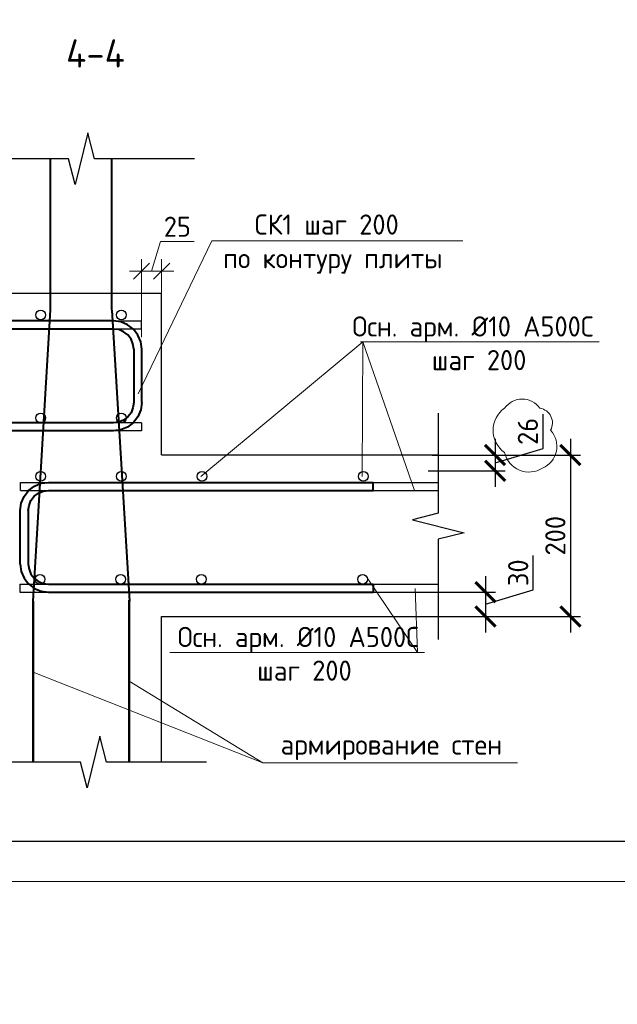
# Model space of a CAD drawing. Header units: millimetres. Extents: x 448962 to 1592680, y -326645 to -197113.
# Tile 366 of 398: x 859734 to 867144, y -288223 to -276022. Entities that reach past the tile are written whole.
import ezdxf
from ezdxf import colors
from ezdxf.entities.mleader import LeaderData, LeaderLine
from ezdxf.math import Vec2, Vec3

# ---------------------------------------------------------------- set-up
doc = ezdxf.new("R2010")
doc.units = ezdxf.units.MM
doc.linetypes.add('ACAD_ISO02W100', pattern=[15, 12, -3])
for name, color, linetype, lineweight in [('A-DETL', 90, 'Continuous', 9), ('Арм_хомуты', 133, 'Continuous', 18), ('Арматура', 152, 'Continuous', 40), ('Армирование', 3, 'Continuous', 40), ('АрмСтер', 2, 'Continuous', 50), ('Выноски', 20, 'Continuous', 20), ('Перекрытие ж_бетон', 1, 'Continuous', 30), ('подоснова', 151, 'Continuous', 5), ('поз.', 2, 'Continuous', 25), ('РАЗМЕРЫ', 1, 'Continuous', 9), ('Текст', 7, 'Continuous', 25), ('ТОНКИЕ', 7, 'Continuous', 9), ('Узлы', 7, 'Continuous', 0)]:
    doc.layers.add(name, color=color, linetype=linetype, lineweight=lineweight)
for name, color, linetype in [('PDF7_Text', 7, 'Continuous'), ('пунктир', 4, 'ACAD_ISO02W100'), ('ТОЛСТЫЕ_ОСНОВНЫЕ', 6, 'Continuous')]:
    doc.layers.add(name, color=color, linetype=linetype)
doc.styles.add('GOST 2.304', font='CS_Gost2304.shx')
doc.styles.add('GOST-2.304_Type-B', font='GOST_Common.ttf')
doc.styles.add('PDF Times New Roman', font='times.ttf')
doc.styles.add('ГОСТ', font='GOST_Common.ttf')
doc.styles.add('ГОСТ 2.304', font='GOST_Common.ttf')
doc.dimstyles.new('10', dxfattribs={"dimscale": 0, "dimtxt": 250, "dimasz": 200, "dimexe": 150, "dimexo": 0, "dimgap": 60, "dimtad": 1, "dimdec": 0, "dimlfac": 0.1, "dimrnd": 1, "dimzin": 0, "dimdsep": 46, "dimtxsty": 'ГОСТ 2.304', "dimblk": 'OBLIQUE', "dimcen": 0.09, "dimdle": 150, "dimadec": 0, "dimazin": 0, "dimtfac": 1, "dimtdec": 0, "dimtmove": 1, "dimatfit": 2, "dimfxl": 1, "dimtzin": 0, "dimlwd": 0, "dimlwe": 0, "dimarcsym": 0})
doc.dimstyles.new('СПДС', dxfattribs={"dimscale": 100, "dimtxt": 2.5, "dimasz": 2.5, "dimexe": 1.25, "dimexo": 0, "dimtad": 1, "dimdec": 0, "dimtxsty": 'GOST-2.304_Type-B', "dimblk": 'ARCHTICK', "dimcen": 2.5, "dimdle": 2, "dimadec": 0, "dimazin": 2, "dimtfac": 0.75, "dimtdec": 0, "dimtmove": 1, "dimatfit": 3, "dimfxl": 1, "dimtolj": 1, "dimarcsym": 1})

# ---------------------------------------------------------------- blocks, each defined once
blk = doc.blocks.new('A$Cd09756da')
at = {"layer": 'PDF7_Text', "insert": (-11946, 1667), "char_height": 180, "width": 6881.02, "attachment_point": 7, "style": 'PDF Times New Roman'}
blk.add_mtext('\\pi1015.18152;Жилой дом со встроенными помещениями \\P\\pi311.27381;общественно-делового и коммерческого назначения на \\P\\pi667.38051;первом этаже здания и встроенно-пристроенным \\P\\pi874.76335;поликлиническим учреждением (поз. 2.2-2.3)', dxfattribs=at)
at = {"layer": 'Текст', "color": 7, "insert": (-11741, 4333), "char_height": 220, "attachment_point": 1, "style": 'ГОСТ'}
blk.add_mtext_dynamic_manual_height_columns('\\pi1256.22251;{\\fTimes New Roman|b0|i0|c204|p18;\\C256;Строительство жилого комплекса со встроенными помещениями \\P\\pi669.42366;общественного-делового, коммерческого назначения и поликлиническим \\P\\pi2018.21242;учреждением по адресу: г. Чита, ул. 1-я Коллективная}', width=11543.07, gutter_width=12.5, heights=[0], dxfattribs=at)
blk = doc.blocks.new('*U17')
at = {"layer": 'ТОЛСТЫЕ_ОСНОВНЫЕ', "color": 6}
blk.add_lwpolyline([(20, 5), (886, 5), (886, 415), (20, 415)], close=True, dxfattribs=at)
at = {"layer": 'ТОНКИЕ'}
blk.add_lwpolyline([(0, 0), (891, 0), (891, 420), (0, 420)], close=True, dxfattribs=at)
blk = doc.blocks.new('_Oblique')
at = {"layer": 'пунктир', "color": 0, "lineweight": -2}
blk.add_line((-0.5, -0.5), (0.5, 0.5), dxfattribs=at)
blk = doc.blocks.new('*D571')
at = {"layer": 'A-DETL', "color": 0, "lineweight": 0, "transparency": 16777216}
for p, q in [((861369, -279137), (861479, -278772)), ((861479, -278772), (861899, -278772)), ((861244, -279956), (861244, -278987)), ((861494, -279616), (861494, -278987)), ((861644, -279137), (861094, -279137))]:
    blk.add_line(p, q, dxfattribs=at)
at = {"layer": 'DEFPOINTS', "color": 0, "transparency": 16777216}
for p in [(861244, -279137), (861494, -279616), (861244, -279956)]:
    blk.add_point(p, dxfattribs=at)
at = {"layer": 'A-DETL', "color": 0, "lineweight": 0, "transparency": 16777216, "xscale": 200, "yscale": 200, "zscale": 200, "rotation": 180}
blk.add_blockref('_Oblique', (861244, -279137), dxfattribs=at)
at = {"layer": 'A-DETL', "color": 0, "lineweight": 0, "transparency": 16777216, "xscale": 200, "yscale": 200, "zscale": 200}
blk.add_blockref('_Oblique', (861494, -279137), dxfattribs=at)
at = {"layer": 'A-DETL', "color": 0, "transparency": 16777216, "insert": (861689, -278587), "char_height": 250, "attachment_point": 5, "style": 'ГОСТ 2.304'}
blk.add_mtext('25', dxfattribs=at)
blk = doc.blocks.new('_None')
blk = doc.blocks.new('*U329')
at = {"color": 0, "linetype": 'ByBlock', "lineweight": -2}
for p, q in [((-68.1, 25), (-68.1, 427.5)), ((-58.1, 427.5), (-68.1, 427.5)), ((-58.1, 25), (-58.1, 427.5)), ((58.1, 25), (58.1, 427.5)), ((58.1, 427.5), (68.1, 427.5)), ((68.1, 25), (68.1, 427.5)), ((-66.9, 15.9), (-68.1, 25)), ((-57.3, 18.5), (-58.1, 25)), ((57.3, 18.5), (58.1, 25)), ((66.9, 15.9), (68.1, 25)), ((-63.4, 7.5), (-66.9, 15.9)), ((-54.8, 12.5), (-57.3, 18.5)), ((-50.8, 7.3), (-54.8, 12.5)), ((50.8, 7.3), (54.8, 12.5)), ((54.8, 12.5), (57.3, 18.5)), ((63.4, 7.5), (66.9, 15.9)), ((-57.9, 0.3), (-63.4, 7.5)), ((-50.6, -5.3), (-57.9, 0.3)), ((-45.6, 3.3), (-50.8, 7.3)), ((-39.6, 0.9), (-45.6, 3.3)), ((-33.1, 0), (-39.6, 0.9)), ((-33.1, 0), (33.1, 0)), ((33.1, 0), (39.6, 0.9)), ((39.6, 0.9), (45.6, 3.3)), ((45.6, 3.3), (50.8, 7.3)), ((50.6, -5.3), (57.9, 0.3)), ((57.9, 0.3), (63.4, 7.5)), ((-42.2, -8.8), (-50.6, -5.3)), ((-33.1, -10), (-42.2, -8.8)), ((33.1, -10), (-33.1, -10)), ((33.1, -10), (42.2, -8.8)), ((42.2, -8.8), (50.6, -5.3))]:
    blk.add_line(p, q, dxfattribs=at)
at = {"style": 'GOST 2.304', "oblique": 15, "flags": 9}
for tag, p in [('ПОЗИЦИЯ', (798.2, -54.4)), ('ДИАМЕТР', (798.5, -58.7)), ('КЛАСС', (798.8, -63.1)), ('ДЛИНА', (799.2, -67.9)), ('МАССА', (799.5, -73.3))]:
    blk.add_attdef(tag, p, '', height=2.5, dxfattribs=at)
blk = doc.blocks.new('*U328')
at = {"color": 0, "linetype": 'ByBlock', "lineweight": -2}
for p, q in [((-68.1, 25), (-68.1, 427.5)), ((-58.1, 427.5), (-68.1, 427.5)), ((-58.1, 25), (-58.1, 427.5)), ((58.1, 25), (58.1, 427.5)), ((58.1, 427.5), (68.1, 427.5)), ((68.1, 25), (68.1, 427.5)), ((-66.9, 15.9), (-68.1, 25)), ((-57.2, 18.5), (-58.1, 25)), ((57.2, 18.5), (58.1, 25)), ((66.9, 15.9), (68.1, 25)), ((-63.4, 7.5), (-66.9, 15.9)), ((-54.7, 12.5), (-57.2, 18.5)), ((-50.8, 7.3), (-54.7, 12.5)), ((50.8, 7.3), (54.7, 12.5)), ((54.7, 12.5), (57.2, 18.5)), ((63.4, 7.5), (66.9, 15.9)), ((-57.8, 0.3), (-63.4, 7.5)), ((-50.6, -5.3), (-57.8, 0.3)), ((-45.6, 3.3), (-50.8, 7.3)), ((-39.6, 0.9), (-45.6, 3.3)), ((-33.1, 0), (-39.6, 0.9)), ((-33.1, 0), (33.1, 0)), ((33.1, 0), (39.6, 0.9)), ((39.6, 0.9), (45.6, 3.3)), ((45.6, 3.3), (50.8, 7.3)), ((50.6, -5.3), (57.8, 0.3)), ((57.8, 0.3), (63.4, 7.5)), ((-42.2, -8.8), (-50.6, -5.3)), ((-33.1, -10), (-42.2, -8.8)), ((33.1, -10), (-33.1, -10)), ((33.1, -10), (42.2, -8.8)), ((42.2, -8.8), (50.6, -5.3))]:
    blk.add_line(p, q, dxfattribs=at)
at = {"style": 'GOST 2.304', "oblique": 15, "flags": 9}
for tag, p in [('ПОЗИЦИЯ', (778.2, -54.4)), ('ДИАМЕТР', (778.5, -58.7)), ('КЛАСС', (778.8, -63.1)), ('ДЛИНА', (779.2, -67.9)), ('МАССА', (779.5, -73.3))]:
    blk.add_attdef(tag, p, '', height=2.5, dxfattribs=at)
blk = doc.blocks.new('_ArchTick')
at = {"color": 0, "linetype": 'ByBlock', "const_width": 0.15}
blk.add_lwpolyline([(-0.5, -0.5), (0.5, 0.5)], dxfattribs=at)
blk = doc.blocks.new('*D566')
at = {"layer": 'DEFPOINTS', "color": 0, "transparency": 16777216}
for p in [(864850, -281416), (864850, -283416), (866563, -283416)]:
    blk.add_point(p, dxfattribs=at)
at = {"layer": 'РАЗМЕРЫ', "color": 0, "lineweight": -2, "transparency": 16777216}
for p, q in [((866563, -281216), (866563, -283616)), ((864850, -281416), (866688, -281416)), ((864850, -283416), (866688, -283416))]:
    blk.add_line(p, q, dxfattribs=at)
at = {"layer": 'РАЗМЕРЫ', "color": 0, "lineweight": -2, "transparency": 16777216, "xscale": 250, "yscale": 250, "zscale": 250}
for p, rotation in [((866563, -281416), 90), ((866563, -283416), 270)]:
    blk.add_blockref('_ArchTick', p, dxfattribs=dict(at, rotation=rotation))
at = {"layer": 'РАЗМЕРЫ', "color": 0, "lineweight": 0, "transparency": 16777216, "insert": (866376, -282416), "char_height": 250, "attachment_point": 5, "rotation": 90, "style": 'GOST-2.304_Type-B'}
blk.add_mtext('\\A1;200', dxfattribs=at)
blk = doc.blocks.new('*D567')
at = {"layer": 'DEFPOINTS', "color": 0, "transparency": 16777216}
for p in [(864938, -281416), (864800, -281611), (865629, -281611)]:
    blk.add_point(p, dxfattribs=at)
at = {"layer": 'РАЗМЕРЫ', "color": 0, "lineweight": -2, "transparency": 16777216}
for p, q in [((866223, -281335), (866223, -280910)), ((865629, -281216), (865629, -281811)), ((865629, -281513), (866223, -281335)), ((864938, -281416), (865754, -281416)), ((864800, -281611), (865754, -281611))]:
    blk.add_line(p, q, dxfattribs=at)
at = {"layer": 'РАЗМЕРЫ', "color": 0, "lineweight": -2, "transparency": 16777216, "xscale": 250, "yscale": 250, "zscale": 250}
for p, rotation in [((865629, -281416), 90), ((865629, -281611), 270)]:
    blk.add_blockref('_ArchTick', p, dxfattribs=dict(at, rotation=rotation))
at = {"layer": 'РАЗМЕРЫ', "color": 0, "lineweight": 0, "transparency": 16777216, "insert": (866035, -281123), "char_height": 250, "attachment_point": 5, "rotation": 90, "style": 'GOST-2.304_Type-B'}
blk.add_mtext('\\A1;26', dxfattribs=at)
blk = doc.blocks.new('*D568')
at = {"layer": 'DEFPOINTS', "color": 0, "transparency": 16777216}
for p in [(864763, -283116), (864705, -283416), (865509, -283416)]:
    blk.add_point(p, dxfattribs=at)
at = {"layer": 'РАЗМЕРЫ', "color": 0, "lineweight": -2, "transparency": 16777216}
for p, q in [((866102, -283088), (866102, -282663)), ((865509, -282916), (865509, -283616)), ((864763, -283116), (865634, -283116)), ((865509, -283266), (866102, -283088)), ((864705, -283416), (865634, -283416))]:
    blk.add_line(p, q, dxfattribs=at)
at = {"layer": 'РАЗМЕРЫ', "color": 0, "lineweight": -2, "transparency": 16777216, "xscale": 250, "yscale": 250, "zscale": 250}
for p, rotation in [((865509, -283116), 90), ((865509, -283416), 270)]:
    blk.add_blockref('_ArchTick', p, dxfattribs=dict(at, rotation=rotation))
at = {"layer": 'РАЗМЕРЫ', "color": 0, "lineweight": 0, "transparency": 16777216, "insert": (865915, -282875), "char_height": 250, "attachment_point": 5, "rotation": 90, "style": 'GOST-2.304_Type-B'}
blk.add_mtext('\\A1;30', dxfattribs=at)

msp = doc.modelspace()

# ---------------------------------------------------------------- linework, layer by layer
at = {"color": 3, "linetype": 'Continuous', "lineweight": 30}
for centre in [(859994.3, -279680.7), (860994.3, -279680.7), (859994.3, -280956.7), (860994.3, -280956.7), (859994.3, -281680.7), (860994.3, -281680.7), (861994.3, -281680.7), (863994.3, -281680.7), (859985.6, -282956.5), (860985.6, -282956.5), (861985.6, -282956.5), (863985.6, -282956.5)]:
    msp.add_circle(centre, 60, dxfattribs=at)
at = {"layer": 'Арматура', "color": 2, "lineweight": 0}
for p, q in [((861981.1, -281680.7), (863987.2, -280014.3)), ((863960, -280014.3), (866920, -280014.3)), ((863981.1, -281680.7), (863987.2, -280014.3)), ((863987.2, -280014.3), (864631.1, -281854.6)), ((864042.2, -282936.6), (864666.8, -283862.2)), ((864666.8, -283862.2), (864636.9, -283070.4)), ((861597.4, -283862.2), (864754.6, -283862.2)), ((859899.5, -284105.1), (862750.6, -285229.3)), ((862750.6, -285229.3), (861093.1, -284218.3)), ((862750.6, -285229.3), (865907.8, -285229.3))]:
    msp.add_line(p, q, dxfattribs=at)
at = {"layer": 'Армирование', "ltscale": 100}
for p, q in [((860115.5, -279615.7), (860115.5, -277745.5)), ((860878.4, -279615.7), (860878.4, -277745.5)), ((859899.5, -283225.4), (860115.5, -279615.7)), ((860878.4, -279621.2), (861094.3, -283225.4))]:
    msp.add_line(p, q, dxfattribs=at)
at = {"layer": 'АрмСтер', "ltscale": 15}
for p, q in [((859899.5, -285220.9), (859899.5, -283225.4)), ((861093.1, -285220.9), (861093.1, -283215.7))]:
    msp.add_line(p, q, dxfattribs=at)
at = {"layer": 'Перекрытие ж_бетон', "color": 7, "linetype": 'Continuous', "lineweight": 30}
for p, q in [((861494.3, -279415.7), (856012.2, -279415.7)), ((861494.3, -281415.7), (861494.3, -279415.7)), ((861494.3, -281415.7), (864923.8, -281415.7)), ((861494.3, -283415.7), (864923.8, -283415.7)), ((861494.3, -285220.9), (861494.3, -283415.7))]:
    msp.add_line(p, q, dxfattribs=at)
at = {"layer": 'Перекрытие ж_бетон', "color": 3, "linetype": 'Continuous', "lineweight": 30}
for p, q in [((861244.3, -279755.7), (856012.2, -279755.7)), ((861244.3, -279854.6), (861244.3, -279755.7)), ((861244.3, -279854.6), (856012.2, -279854.6)), ((861244.3, -281016.7), (856012.2, -281016.7)), ((861244.3, -281016.7), (861244.3, -281115.6)), ((861244.3, -281115.6), (856012.2, -281115.6)), ((859744.4, -281755.7), (864923.8, -281755.7)), ((859744.4, -281854.6), (859744.4, -281755.7)), ((859744.4, -281854.6), (864923.8, -281854.6)), ((859735.7, -283016.5), (864923.8, -283016.5)), ((859735.7, -283016.5), (859735.7, -283115.4)), ((859735.7, -283115.4), (864923.8, -283115.4))]:
    msp.add_line(p, q, dxfattribs=at)
at = {"layer": 'поз.', "linetype": 'Continuous'}
for points in [[(861902.1, -277745.5), (860660.1, -277745.5), (860580.1, -277425.5), (860420.1, -278065.5), (860340.1, -277745.5), (859098.1, -277745.5)], [(864923.8, -280896.6), (864923.8, -282138.6), (864603.8, -282218.6), (865243.8, -282378.6), (864923.8, -282458.6), (864923.8, -283700.6)], [(862051.5, -285220.9), (860809.5, -285220.9), (860729.5, -284900.9), (860569.5, -285540.9), (860489.5, -285220.9), (859247.5, -285220.9)]]:
    msp.add_lwpolyline(points, dxfattribs=at)
at = {"layer": 'РАЗМЕРЫ', "color": 240, "true_color": 0xed1f24}
msp.add_lwpolyline([(865745.8, -280836.4, 0.5205671), (865745.8, -281383.4, 0.5205671), (866216.1, -281578.3, 0.5205671), (866316.7, -281108.4, 0.5205671), (866184.8, -280836.4, 0.5205671)], format="xyb", close=True, dxfattribs=at)

# ---------------------------------------------------------------- block references
at = {"xscale": 100, "yscale": 100, "zscale": 100}
msp.add_blockref('*U17', (797268.4, -286700.4), dxfattribs=at)
at = {"lineweight": 50, "ltscale": 100}
for p in [(507862.3, -285727.4), (599927.8, -286021.4), (695241.3, -286110.9), (790554.8, -286110.9)]:
    msp.add_blockref('A$Cd09756da', p, dxfattribs=at)
at = {"layer": 'Арм_хомуты', "lineweight": 40, "yscale": 10, "zscale": 10}
for name, p, xscale, rotation in [('*U329', (861147.5, -280435.6), -10, 90), ('*U328', (859841.1, -282435.6), 10, 270)]:
    msp.add_blockref(name, p, dxfattribs=dict(at, xscale=xscale, rotation=rotation))

# ---------------------------------------------------------------- texts
at = {"ltscale": 100, "insert": (580721.2, -265531.5), "char_height": 250, "attachment_point": 1, "style": 'ГОСТ'}
msp.add_mtext_dynamic_manual_height_columns('\\pi1250,t1750;1.^IПроизводство работ вести в строгом соответствии с требованиями СП 70.13330.2012 "Несущие и ограждающие конструкции" и проектом производства работ.\\P2.^IПеред бетонированием арматуру и основание, на которую укладывается бетонная смесь, очистить от ржавчины и грязи. \\P3.^IБетонирование вести слоем на всю толщину фундаментных плит. Захватки при бетонировании должны быть отсечены вертикальными швами. Бетон применять класса В25. Заполнителем для бетона служит щебень твердых пород, наибольшая фракция щебня не должна превышать 40мм.\\P4.^IВ процессе бетонирования обеспечить соблюдение защитных слоев и мест положения рабочей арматуры согласно проекту. Материал фиксаторов для нижней арматуры фундаментных плит выбирается проектом производства работ, исходя из конкретных возможностей строительной организации.\\P5.^IПроектное положение арматуры верхней грани фундаментных плит обеспечить постановкой поддерживающих каркасов. Стержни укладывать на арматуру каркасов без сварки. Допускается фиксация проектного положения арматуру у верхней грани фундаментных плит иными способами, которые следует разработать в проекте производства работ.\\P6.^IПроектом принято соединение рабочих стержней арматуры монолитной фундаментной плиты внахлестку (без сварки). \\P7.^IСварные арматурные каркасы изготовить на заводе-изготовители. \\P8.^IКрестообразные соединения стержней арматуры 1-го и 2-го рядов, а также 3-го и 4-го рядов между собой выполнить вязкой отожженной проволокой диаметром 2,0-3,0 мм. Допускается применение специальных соединительных элементов - пластмассовых или проволочных фиксаторов. Соединение арматуры допускается предусматривать не во всех местах пересечения стержней арматуры. При этом должны быть связаны вязальной проволокой все пересечения стержней в 2-х крайних рядах по периметру плит, остальные узлы могут быть соединены через узел в шахматном порядке (схему вязки стержней см. на данном листе).', width=18954.382, gutter_width=12.5, heights=[0], dxfattribs=at)
at = {"char_height": 300, "width": 18500, "attachment_point": 1, "style": 'ГОСТ'}
for s, insert in [('\\pi-900,l900,t900;{\\C7;1.^IАрмирование монолитной плиты  состоит из основного армирования ∅10 А500С с шагом  200х200мм  в нижней зоне, основного армирования ∅10 А500С с шагом  200х200мм  в  верхней зоне и дополнительного армирования, указанного на схемах армирования.\\P2.^IАрмирование плиты предусмотрено отдельными  стержнями заводской длины по осям Х и Y. При недостатке заводской длины стержней для армирования плиты, стыки стержней осуществлять внахлестку без  сварки. Стыки арматуры внахлестку должны располагаться вразбежку (через шаг). См. деталь стыковки арматуры.\\P3.^IВерхнюю и нижнюю арматуру вязать вязальной проволокой через пересечение.  Стержни основной и дополнительной арматуры укладывать в соответствии с сечениями .\\P4.^IПо периметру плиты и у отверстий  у концов основной арматуры устанавливать П-образные элементы Ск1.\\P5.^IПозиции со знаком "*" укладываются с шагом 100 мм\\P6.^I Для фиксации в проектном положении стержней верхней сетки устанавливать фиксаторы Ф1 с шагом 600х600мм.\\P7.^IДиаметр оправки стержня при d<20мм - 5d, при d≥20мм - 8d\\P8.^IКаркасы поперечного армирования устанавливаются до начала устройство верхней сетки армирования.\\P9.^IВ местах расположения отверстий осуществить прерывания основной и дополнительной сеток арматуры. Отверстия обрамляются двумя стержнями арматуры d 12. см. узел обрамления отверстий.\\P10.^IОбрамление отверстий выполнить в соотвии с узлом, расход стали на обрамление учтен на листе 3.\\P11.^IПроемы размерами до 300х300 допускается выполнять по месту методом алмазного бурения.\\P12.^IДополнительная арматура, попавшая в зону понижения плиты перекрытия должна быть  выполнена в соотвествии с узлом, стержни  допнительной арматуры загнуть по месту под углом 30 градусов.}', (771704.5, -266206.3)), ('\\pi-900,l900,t900;{\\C7;1.^IАрмирование монолитной плиты  состоит из основного армирования ∅10 А500С с шагом  200х200мм  в нижней зоне, основного армирования ∅10 А500С с шагом  200х200мм  в  верхней зоне и дополнительного армирования, указанного на схемах армирования.\\P2.^IАрмирование плиты предусмотрено отдельными  стержнями заводской длины по осям Х и Y. При недостатке заводской длины стержней для армирования плиты, стыки стержней осуществлять внахлестку без  сварки. Стыки арматуры внахлестку должны располагаться вразбежку (через шаг). См. деталь стыковки арматуры.\\P3.^IВерхнюю и нижнюю арматуру вязать вязальной проволокой через пересечение.  Стержни основной и дополнительной арматуры укладывать в соответствии с сечениями .\\P4.^IПо периметру плиты и у отверстий  у концов основной арматуры устанавливать П-образные элементы Ск1.\\P5.^I Для фиксации в проектном положении стержней верхней сетки устанавливать фиксаторы Ф1 с шагом 600х600мм.\\P6.^IДиаметр оправки стержня при d<20мм - 5d, при d≥20мм - 8d\\P7.^IКаркасы поперечного армирования устанавливаются до начала устройство верхней сетки армирования.}', (676311.7, -270795.5))]:
    msp.add_mtext(s, dxfattribs=dict(at, insert=insert))
at = {"layer": 'Арматура', "color": 2, "lineweight": 0, "char_height": 250, "width": 3270.998, "attachment_point": 5, "style": 'ГОСТ 2.304'}
for s, insert in [(' \\PОсн. арм. %%C10 А500С\\P шаг 200', (865354.6, -279822.9)), (' \\PОсн. арм. %%C10 А500С\\P шаг 200', (863189.1, -283670.8)), ('армирование стен', (864342.4, -285037.9))]:
    msp.add_mtext(s, dxfattribs=dict(at, insert=insert))
at = {"layer": 'Выноски', "color": 1, "insert": (772039.3, -279661.7), "char_height": 250, "width": 18219.66, "attachment_point": 1, "style": 'ГОСТ'}
msp.add_mtext('\\pi-500,l500;В выделенной области представлена замененная ( актуальная) версия. Содержание изменения см. в листе разрешения на внесение изменений{\\H1.025x; }', dxfattribs=at)
at = {"layer": 'Текст', "color": 7, "char_height": 250, "attachment_point": 1, "style": 'ГОСТ'}
for s, insert in [('\\pi3500;\\P\\pi2532.19697;Общие даные{\\H1.83333x; }', (495862.3, -284227.4)), ('\\pi242.23485;Плита перекрытия на отм. -0,360 (верхнее \\P\\pi1809.09091;армирование по оси Х) {\\H1.125x; }', (778554.8, -284913.5)), ('\\pi3500;\\P\\pi304.73485;Плита перекрытия на отм. -0,360 (нижнее \\P\\pi2475;армирование){\\H1.125x; }', (683241.3, -284610.9))]:
    msp.add_mtext_dynamic_manual_height_columns(s, width=7000, gutter_width=12.5, heights=[1500], dxfattribs=dict(at, insert=insert))
at = {"layer": 'Узлы', "color": 80, "linetype": 'Continuous', "lineweight": 0, "style": 'GOST-2.304_Type-B'}
msp.add_text('4-4', height=350, dxfattribs=at).set_placement((860309, -276614.8))

# ---------------------------------------------------------------- dimensions: what is measured, and where the dimension line sits
at = {"layer": 'A-DETL'}
dim = msp.add_linear_dim(base=(861244.3, -279136.7), p1=(861494.3, -279615.7), p2=(861244.3, -279955.7), dimstyle='10', override={"dimscale": 1}, dxfattribs=at)
dim.commit()
dim.dimension.update_dxf_attribs({"geometry": '*D571', "text_midpoint": (861538.8, -278586.7)})
at = {"layer": 'РАЗМЕРЫ', "color": 1, "lineweight": 0}
dim = msp.add_linear_dim(base=(865629, -281610.7), p1=(864938, -281415.7), p2=(864799.7, -281610.7), angle=90, text='26', dimstyle='СПДС', override={"dimlfac": 0.1, "dimrnd": 5}, dxfattribs=at)
dim.commit()
dim.dimension.update_dxf_attribs({"geometry": '*D567', "text_midpoint": (866035.2, -281272.6)})
for base, p1, p2, picture, middle in [((866563.2, -283415.7), (864849.5, -281415.7), (864849.5, -283415.7), '*D566', (866375.7, -282415.7)), ((865508.7, -283415.7), (864763.4, -283115.6), (864705.2, -283415.7), '*D568', (865914.9, -283025))]:
    dim = msp.add_linear_dim(base=base, p1=p1, p2=p2, angle=90, dimstyle='СПДС', override={"dimlfac": 0.1, "dimrnd": 5}, dxfattribs=at)
    dim.commit()
    dim.dimension.update_dxf_attribs({"geometry": picture, "text_midpoint": middle})

# ---------------------------------------------------------------- leaders
at = {"layer": 'подоснова', "color": 2, "ltscale": 0.3}
ml = msp.add_multileader_mtext('Standard', dxfattribs=at)
ml.set_content('СК1 шаг 200\\P по контуру плиты', color=2, style='GOST-2.304_Type-B')
ml.set_leader_properties(color=256, linetype='ByLayer', lineweight=15)
ml.set_arrow_properties(name='NONE')
ml.build(insert=Vec2(0, 0))
ml.multileader.update_dxf_attribs({"text_left_attachment_type": 6, "text_right_attachment_type": 6, "dogleg_length": 0.1, "arrow_head_size": 18})
ctx = ml.context
ctx.base_point, ctx.char_height, ctx.arrow_head_size, ctx.landing_gap_size, ctx.plane_origin = Vec3(862117.8, -278759.9), 250, 18, 20, Vec3(852562.7, -277803.6)
ctx.left_attachment, ctx.right_attachment, ctx.text_align_type = 6, 6, 1
notes = []
notes.append((ctx, [(0, (1, 1, 0), (862117.7, -278759.9), (1, 0), 0.1, [(0, [(861203.3, -280657.7)], 0, [])])]))
ctx.mtext.insert, ctx.mtext.alignment, ctx.mtext.flow_direction = Vec3(863541.2, -278434.9), 2, 5
for ctx, leaders in notes:
    for number, flags, end, landing, length, lines in leaders:
        leader = LeaderData()
        leader.index, (leader.has_last_leader_line, leader.has_dogleg_vector, leader.attachment_direction) = number, flags
        leader.last_leader_point, leader.dogleg_vector, leader.dogleg_length = Vec3(end), Vec3(landing), length
        for number, points, colour, breaks in lines:
            line = LeaderLine()
            line.index, line.vertices, line.color, line.breaks = number, Vec3.list(points), colors.encode_raw_color(colour), breaks
            leader.lines.append(line)
        ctx.leaders.append(leader)

doc.saveas('drawing.dxf')
